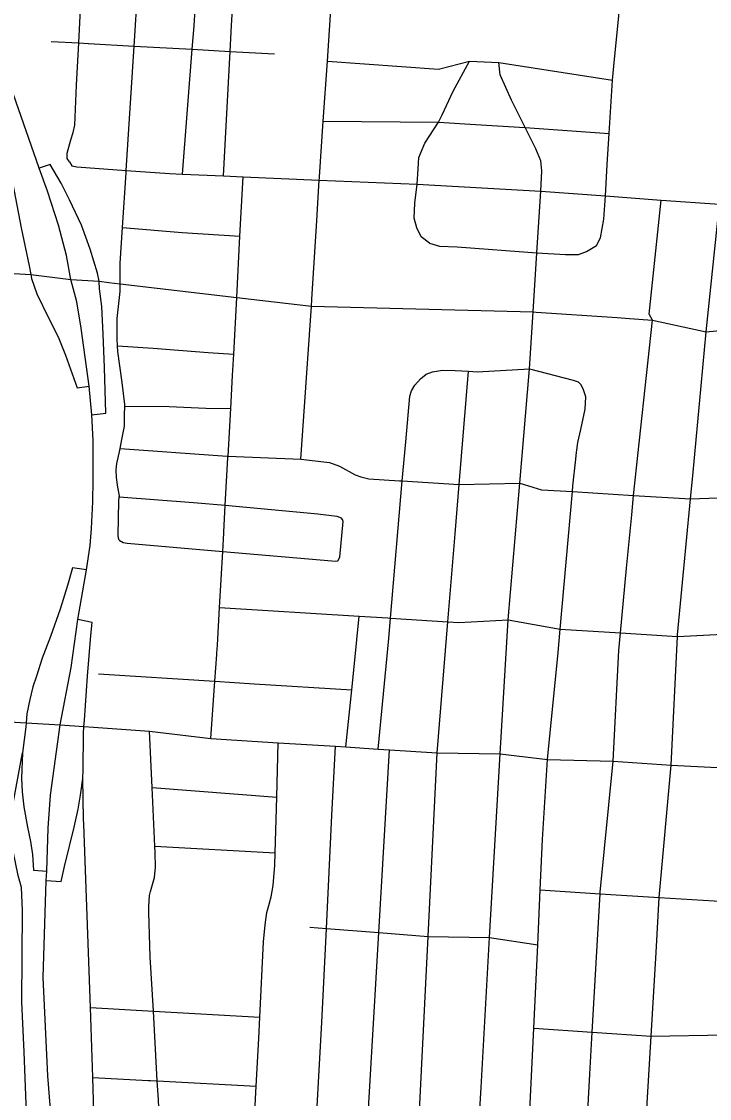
# Model space of a CAD drawing. Extents: x 1755200 to 1902939, y 644115 to 788070.
# Drawn here: x 1829686 to 1833538, y 735516 to 741550 of the extents above; entities that cross this region are included whole.
import ezdxf

# ---------------------------------------------------------------- set-up
doc = ezdxf.new("R2010")
doc.units = 0
for name, color, linetype in [('GM_X_City_Street', 7, 'Continuous'), ('GM_X_Interchange_Ramps', 7, 'Continuous'), ('GM_X_Interstate_Route', 7, 'Continuous')]:
    doc.layers.add(name, color=color, linetype=linetype)

msp = doc.modelspace()

# ---------------------------------------------------------------- linework, layer by layer
at = {"layer": 'GM_X_City_Street'}
for points in [[(1831354.3, 740679.6), (1831375.7, 740992.5), (1831398.6, 741328.7), (1831424.4, 741705.2), (1831450.3, 742053.8), (1831481.1, 742467.4), (1831515.7, 742955.1), (1831529.7, 743152.9), (1831546.1, 743383.9), (1831578.7, 743842.5), (1831579.3, 743852.1), (1831603.1, 744182.8), (1831654.8, 744451.7), (1831676.1, 744954.3), (1831722.1, 745564.7), (1831722.8, 745574.4)], [(1829953.7, 740764.4), (1829941.9, 740782.6), (1829942.2, 740812.7), (1829962.9, 740886.6), (1829975.3, 740928.6), (1829983.7, 740968.6), (1829993.8, 741193), (1830006, 741430.3), (1830045.1, 742186.7), (1830060.8, 742555.2), (1830068.2, 742727.7), (1830083.4, 743074.4), (1830077.8, 743253.5), (1830066.1, 743365.2), (1830058.4, 743401.4), (1830042.8, 743443.6), (1830021, 743469.9), (1829985.3, 743504.3), (1829935.4, 743530.9), (1829894.5, 743544.1), (1829833.6, 743563.9), (1829769.8, 743590.6), (1829712.1, 743629.3), (1829660.5, 743681.9)], [(1830816.4, 740685.5), (1830854.2, 741382.6), (1830862.1, 741527.3), (1830908.9, 742287.1)], [(1830587.9, 740695.6), (1830641.7, 741394.5), (1830651.8, 741525.4), (1830682.4, 742018.2)], [(1830232.5, 738643.5), (1830228.8, 738655.6), (1830227.1, 738671.7), (1830231.1, 738862), (1830233.2, 738886.3), (1830233.7, 738892), (1830224.7, 738940.3), (1830217.8, 738994.5), (1830216.7, 739038.6), (1830219.4, 739074.6), (1830234.8, 739138.4), (1830238.4, 739157.2), (1830248.2, 739208.3), (1830261.7, 739282.2), (1830263, 739344.3), (1830264.1, 739394.4), (1830264.3, 739404.4), (1830248.8, 739526.9), (1830224.4, 739701.8), (1830223.2, 739733.1), (1830221.8, 739770), (1830222.2, 739886.2), (1830237.4, 740037.4), (1830237.8, 740080.6), (1830238.6, 740196.5), (1830251.4, 740395.5), (1830271.1, 740702.8), (1830272, 740716.2), (1830316, 741412.9), (1830336.6, 741739.6)], [(1832959.7, 740643.1), (1832964.4, 740749.1), (1832976.1, 740923), (1832995.9, 741221.4), (1833002.9, 741300.1), (1833029.7, 741582.1), (1833030.9, 741594.4), (1833031.7, 741602.8)], [(1829851.9, 741438.9), (1830006, 741430.3), (1830059, 741427.3)], [(1830059, 741427.3), (1830060.4, 741427.2), (1830316, 741412.9), (1830641.7, 741394.5), (1830854.2, 741382.6), (1831102.9, 741368.7)], [(1831398.6, 741328.7), (1832021.4, 741283.6), (1832194.5, 741327.5), (1832358.6, 741319.6), (1832995.9, 741221.4)], [(1832040.7, 741028.1), (1832102.7, 741159.4), (1832194.5, 741327.5)], [(1832180.1, 734105.8), (1832209.2, 734718.3), (1832225.8, 734994.8), (1832233.6, 735148.2), (1832260, 735577.1), (1832305.9, 736417.3), (1832366.5, 737447), (1832411.4, 738197.3), (1832475.9, 738963.2), (1832530.6, 739604.1), (1832550.1, 739922.6), (1832571.6, 740254.8), (1832593.1, 740598.7), (1832599, 740713.9), (1832593.1, 740768.6), (1832565.8, 740837), (1832505.2, 740956.2), (1832429, 741108.6), (1832366.5, 741251.3), (1832358.6, 741319.6)], [(1833147.3, 734681.5), (1833165.7, 735044.8), (1833183.4, 735395.8), (1833211.8, 735865.4), (1833240.2, 736333.9), (1833257.1, 736642.5), (1833324.5, 737383.8), (1833359.2, 738103.5), (1833360, 738113.7), (1833432.7, 738875), (1833445.1, 739004.7), (1833519.9, 739811.2), (1833593.6, 740527.2), (1833589.6, 740544.9), (1833601.5, 740592.5), (1833623.9, 740651.8), (1833639.5, 740743.4), (1833683.5, 741251)], [(1831906.8, 740725.2), (1831911.2, 740788.2), (1831944.4, 740868.3), (1832020.6, 740985.5), (1832040.7, 741028.1)], [(1831375.7, 740992.5), (1832020.6, 740985.5), (1832227.7, 740973.8), (1832505.2, 740956.2), (1832976.1, 740923)], [(1829953.7, 740764.4), (1829967.5, 740742.3), (1829995.5, 740736), (1830272, 740716.2), (1830513.9, 740698.8), (1830587.9, 740695.6), (1830816.4, 740685.5), (1830926.8, 740680.7), (1831353.2, 740661.7)], [(1831969.8, 740307.5), (1831922.9, 740344.6), (1831899.5, 740393.5), (1831883.8, 740448.2), (1831887.8, 740532.2), (1831900.8, 740638.7), (1831906.8, 740725.2)], [(1830841.9, 739109.9), (1830842.2, 739115.2), (1830857.4, 739382.7), (1830867.8, 739566.9), (1830874.2, 739686.9), (1830891, 740004.4), (1830909.2, 740348.1), (1830926.8, 740680.7)], [(1831341.4, 740468.8), (1831353.2, 740661.7), (1831353.8, 740671.6), (1831354.1, 740676.8), (1831354.3, 740679.6)], [(1831353.2, 740661.7), (1831900.8, 740638.7), (1832593.1, 740598.7), (1832956.5, 740573.3), (1833267.2, 740549.3), (1833593.6, 740527.2), (1833925, 740499), (1834017.6, 740494.5), (1834243.1, 740477.9), (1834585, 740455.8), (1834762.4, 740441.8), (1834846.5, 740436.3), (1834995.2, 740425.3), (1835346.5, 740400.5), (1835941.6, 740363.3), (1836313.5, 740337.1), (1836633.1, 740313.7), (1836982.9, 740288.9), (1837317.7, 740266.9), (1837638.6, 740243.5), (1838530.9, 740188.4)], [(1832905.8, 740295.8), (1832927.2, 740338.8), (1832946.8, 740442.4), (1832956.5, 740573.3), (1832959.7, 740643.1)], [(1832789.8, 734404.9), (1832776.4, 734421.4), (1832776.5, 734475.6), (1832779.9, 734561.7), (1832792.8, 734635.3), (1832806.4, 734674.9), (1832810.7, 734699.7), (1832819.3, 734748.6), (1832824.4, 734826.6), (1832837.1, 735064.4), (1832868.7, 735652.9), (1832882.1, 735887.8), (1832926.3, 736663.5), (1832926.7, 736671.3), (1832998, 737405.8), (1833030, 738026.6), (1833039.3, 738124.4), (1833074.1, 738488.1), (1833103.8, 738785.7), (1833113.1, 738894.8), (1833218.4, 739877.7), (1833200, 739910.7), (1833267.2, 740549.3)], [(1831312.4, 739994.5), (1831341, 740462.5), (1831341.4, 740468.8)], [(1830251.4, 740395.5), (1830584.9, 740367.4), (1830909.2, 740348.1)], [(1831969.8, 740307.5), (1832026.5, 740291.9), (1832126.1, 740288), (1832571.6, 740254.8), (1832731.9, 740245), (1832804.1, 740245), (1832849.1, 740260.6), (1832905.8, 740295.8)], [(1828752.2, 740191.5), (1828983.1, 740177.7), (1829738, 740132.7), (1829961.9, 740104.7), (1830120, 740094.4), (1830174.1, 740088)], [(1830174.1, 740088), (1830237.8, 740080.6), (1830891, 740004.4), (1831310.1, 739955.5)], [(1831250.5, 739098.9), (1831310.1, 739955.5), (1831312.3, 739992.1), (1831312.4, 739994.5)], [(1831310.1, 739955.5), (1832550.1, 739922.6), (1832567.6, 739921.4)], [(1832567.6, 739921.4), (1833021, 739891.3), (1833090.6, 739886.5)], [(1833090.6, 739886.5), (1833218.4, 739877.7), (1833519.9, 739811.2), (1833867.8, 739844.1)], [(1830223.2, 739733.1), (1830422.7, 739719.6), (1830730.9, 739696.5), (1830874.2, 739686.9)], [(1831878, 734124.9), (1831899.6, 735165), (1831906.8, 735298.2), (1831962.5, 736424), (1832013.5, 737453.5), (1832073.4, 738187.3), (1832113.5, 738678.7), (1832136.6, 738956.1), (1832189.3, 739590.8)], [(1831919.1, 739548.7), (1831952.2, 739573.5), (1831986.8, 739588.1), (1832043.3, 739595.9), (1832113.4, 739595.1), (1832189.3, 739590.8), (1832237.3, 739588.2), (1832530.6, 739604.1), (1832774.6, 739540.7), (1832802.3, 739531.6), (1832817.8, 739516.9)], [(1831683.5, 737474), (1831741.8, 738094), (1831751.7, 738207.4), (1831818.2, 738976.3), (1831837.1, 739195), (1831861.2, 739450.8), (1831870.4, 739480.4), (1831887.6, 739511.8), (1831919.1, 739548.7)], [(1832789, 739098.9), (1832792.9, 739136.9), (1832794.5, 739147.7), (1832801, 739190.7), (1832817.9, 739264.2), (1832842.4, 739377.6), (1832845.2, 739447.6), (1832830.8, 739492.3), (1832817.8, 739516.9)], [(1830264.1, 739394.4), (1830511.8, 739393.9), (1830717.9, 739383.9), (1830857.4, 739382.7)], [(1830238.4, 739157.2), (1830811.6, 739116.4), (1830842.2, 739115.2), (1831250.5, 739098.9), (1831330, 739089.3), (1831410.1, 739078.5), (1831465.9, 739057.9), (1831553.6, 739011), (1831585.5, 738998.7), (1831631.5, 738988.2), (1831802.1, 738977.3), (1831816.7, 738976.4)], [(1830818.4, 738691.1), (1830822.3, 738763.5), (1830826.6, 738839.4), (1830841.6, 739104.8), (1830841.9, 739109.9)], [(1832475.2, 734087.5), (1832512.7, 735083.8), (1832515, 735121.6), (1832527.5, 735333.7), (1832554.4, 735910.1), (1832576.1, 736376.4), (1832590.5, 736684.8), (1832603.6, 736966.9), (1832631.4, 737415), (1832690.8, 738014.1), (1832702.5, 738146.4), (1832770.5, 738916), (1832773.5, 738949.2), (1832789, 739098.9)], [(1831816.7, 738976.4), (1831818.2, 738976.3), (1832136.6, 738956.1), (1832475.9, 738963.2), (1832598.2, 738926.7), (1832770.5, 738916), (1833113.1, 738894.8), (1833432.7, 738875), (1833790.8, 738887.9)], [(1830233.2, 738886.3), (1830648.9, 738855.4), (1830826.6, 738839.4), (1831345.3, 738792.5), (1831451.3, 738779.5), (1831475.2, 738769.2)], [(1831457, 738528.8), (1831469.2, 738548.8), (1831487.1, 738749), (1831483.2, 738759.1), (1831475.2, 738769.2)], [(1830780.4, 738010.5), (1830783.7, 738056.3), (1830795.2, 738267), (1830812.3, 738581.1), (1830818, 738684.9), (1830818.4, 738691.1)], [(1830232.5, 738643.5), (1830254.3, 738630.7), (1830278.3, 738626.5), (1830812.3, 738581.1), (1831422.9, 738529.2), (1831442.9, 738526.8), (1831457, 738528.8)], [(1830795.2, 738267), (1831576.2, 738218.3), (1831737.4, 738208.3)], [(1831501.9, 737485.4), (1831534.6, 737804.7), (1831549.8, 737952.7), (1831576.2, 738218.3)], [(1831737.4, 738208.3), (1831748.2, 738207.6), (1831751.7, 738207.4), (1832073.4, 738187.3), (1832134.7, 738183.5), (1832411.4, 738197.3), (1832702.5, 738146.4), (1833039.3, 738124.4), (1833359.2, 738103.5), (1833721.5, 738122.4)], [(1830745.9, 737532.5), (1830769.1, 737853.6), (1830779.9, 738003.9), (1830780.4, 738010.5)], [(1824576, 737618.8), (1824680.7, 737651.4), (1825164.7, 737849.2), (1825243.5, 737879), (1825288.6, 737890.6), (1825831.4, 737866.7), (1826371.9, 737834), (1826918, 737798.6), (1827243.3, 737783.4), (1827448.9, 737763.2), (1827722, 737749.7), (1828016.9, 737727.8), (1828580.9, 737687.6), (1829132.3, 737655.4), (1829337.8, 737643.4), (1829711.8, 737621.5), (1829902.9, 737609.5), (1830035.6, 737600.3), (1830088.1, 737596.4)], [(1830117.3, 737894.4), (1830769.1, 737853.6), (1830987.9, 737839.9), (1831534.6, 737804.7)], [(1830088.1, 737596.4), (1830403.1, 737573.1), (1830745.9, 737532.5), (1831123.8, 737508.9), (1831443.7, 737489), (1831501.9, 737485.4), (1831683.5, 737474), (1831745.6, 737470.2), (1832013.5, 737453.5), (1832366.5, 737447), (1832631.4, 737415), (1832998, 737405.8), (1833324.5, 737383.8), (1833655.7, 737366.5)], [(1830408.9, 736676.2), (1830430.7, 736754.6), (1830437, 736812.5), (1830434.2, 736894.9), (1830432.5, 736930.4), (1830417.5, 737258), (1830403.1, 737573.1)], [(1831074.5, 736611), (1831074.7, 736611.7), (1831083.8, 736646.4), (1831094.3, 736710.1), (1831104.8, 736824), (1831106.7, 736892.2), (1831115.4, 737204.7), (1831123.8, 737508.9)], [(1831278, 734163.8), (1831310, 734898.9), (1831326.6, 735204.1), (1831366.8, 735941.3), (1831393, 736468.1), (1831424.4, 737102.1), (1831443.7, 737489)], [(1831574.8, 734144.9), (1831614.1, 735185.1), (1831626, 735393.6), (1831686.6, 736445.4), (1831745.6, 737470.2)], [(1829808, 734471.2), (1829760.3, 734563.6), (1829746.6, 734629.8), (1829724.7, 735144.9), (1829701.3, 735778.2), (1829688.4, 736054.8), (1829690.5, 736569.7), (1829685, 736698), (1829667.3, 736766.2), (1829626.3, 736964.7), (1829622.3, 737073.3), (1829632.8, 737139), (1829691.6, 737453.4)], [(1830034.7, 737052.1), (1830033.6, 737081.4), (1830029.1, 737308.7)], [(1830417.5, 737258), (1831115.4, 737204.7)], [(1830135.3, 734454.6), (1830133.1, 734510.9), (1830123.9, 734735.3), (1830113.7, 734926.8), (1830096.6, 735246.7), (1830084.3, 735632.8), (1830071.8, 736026.2), (1830034.7, 737052.1)], [(1830432.5, 736930.4), (1831106.7, 736892.2)], [(1832590.5, 736684.8), (1832926.3, 736663.5), (1833257.1, 736642.5), (1833626.1, 736620)], [(1830473.3, 734210.6), (1830477.9, 734637.3), (1830482.3, 734898.9), (1830482.5, 734905.8), (1830464.7, 735257.3), (1830452, 735508.6), (1830446.1, 735613.9), (1830424.2, 736005.7), (1830407.2, 736310.4), (1830398.9, 736557.4), (1830398.2, 736591.5), (1830402.6, 736653.5), (1830406.8, 736668.6), (1830408.9, 736676.2)], [(1830954.3, 734183.6), (1830957.8, 734760.6), (1830963.1, 734862.5), (1830982, 735225.4), (1831000.7, 735585), (1831014.6, 735851.1), (1831020.6, 735971.1), (1831041.8, 736393.4), (1831049.6, 736489.4), (1831060.3, 736557.1), (1831074.5, 736611)], [(1831299.6, 736475.4), (1831393, 736468.1), (1831686.6, 736445.4), (1831962.5, 736424), (1832305.9, 736417.3), (1832576.1, 736376.4)], [(1830071.8, 736026.2), (1830424.2, 736005.7), (1831020.6, 735971.1)], [(1832554.4, 735910.1), (1832882.1, 735887.8), (1833211.8, 735865.4), (1833632, 735873.3)], [(1830084.3, 735632.8), (1830394.4, 735616.6)], [(1830394.4, 735616.6), (1830407.8, 735615.9), (1830446.1, 735613.9), (1831000.7, 735585)]]:
    msp.add_lwpolyline(points, dxfattribs=at)
at = {"layer": 'GM_X_Interchange_Ramps'}
for points in [[(1829641.9, 741140.8), (1829551.1, 741121.2), (1829597, 740852.4), (1829613.3, 740766.7), (1829684.4, 740394.7), (1829728.8, 740182.1), (1829738, 740132.7)], [(1830120, 740094.4), (1830111.8, 740140.6), (1830071, 740274.3), (1830021, 740408.5), (1829955.1, 740550.2), (1829908.1, 740644.8), (1829847.2, 740749.5), (1829785.1, 740728.3)], [(1829738, 740132.7), (1829741.5, 740110.6), (1829770.9, 740025.1), (1829837.1, 739890.3), (1829890.6, 739783.8), (1829932.6, 739680.1), (1829997.2, 739496.9), (1830064.5, 739507)], [(1830078.7, 739346.9), (1830157.1, 739355.2), (1830149.9, 739610.8), (1830143.8, 739798.7), (1830136.4, 739954.2), (1830123, 740051.7), (1830120, 740094.4)], [(1830050.5, 738477.6), (1829971.8, 738488.2), (1829943.2, 738390.3), (1829901.7, 738257.7), (1829847.7, 738104.3), (1829801.7, 737983.3), (1829770.1, 737881.8), (1829749, 737821.7), (1829733, 737751.9), (1829714.8, 737670.8), (1829711.8, 737621.5)], [(1830035.6, 737600.3), (1830037.9, 737636), (1830054.7, 737882.6), (1830074.1, 738109.6), (1830080.6, 738183.7), (1830000.7, 738199.5)], [(1829711.8, 737621.5), (1829710.3, 737597.8), (1829691.6, 737453.4), (1829686.6, 737310.2), (1829690.1, 737234.4), (1829699.7, 737150.5), (1829719.5, 737036.6), (1829735.8, 736955.6), (1829747.5, 736883), (1829753.4, 736794.7), (1829828.5, 736789.8)], [(1829824.4, 736737.6), (1829907.7, 736732.1), (1829926.6, 736816.6), (1829980, 737035.5), (1830002.2, 737136.2), (1830017, 737215.8), (1830029.1, 737308.7), (1830031.2, 737357.7), (1830033.2, 737560.6), (1830035.6, 737600.3)]]:
    msp.add_lwpolyline(points, dxfattribs=at)
at = {"layer": 'GM_X_Interstate_Route'}
for points in [[(1829902.9, 737609.5), (1829963.9, 737931.4), (1830000.7, 738199.5), (1830050.5, 738477.6), (1830069.5, 738614.3), (1830077.5, 738709.8), (1830084.3, 738858.7), (1830086.4, 738982.3), (1830086.4, 739203), (1830078.7, 739346.9), (1830064.5, 739507), (1830020.2, 739832), (1829995, 739978.6), (1829961.9, 740104.7), (1829937, 740238.5), (1829892.6, 740408.9), (1829831.2, 740599.6), (1829785.1, 740728.3), (1829641.9, 741140.8)], [(1830070.9, 734240.2), (1830028.9, 734344.4), (1829995.7, 734457.9), (1829949.8, 734634), (1829911.4, 734838.9), (1829894.2, 734977.9), (1829882.2, 735084.3), (1829855, 735360.3), (1829833.1, 735642.4), (1829807.3, 736193), (1829824.4, 736737.6), (1829828.5, 736789.8), (1829835.3, 737030.5), (1829848, 737216.3), (1829902.9, 737609.5)]]:
    msp.add_lwpolyline(points, dxfattribs=at)

doc.saveas('drawing.dxf')
